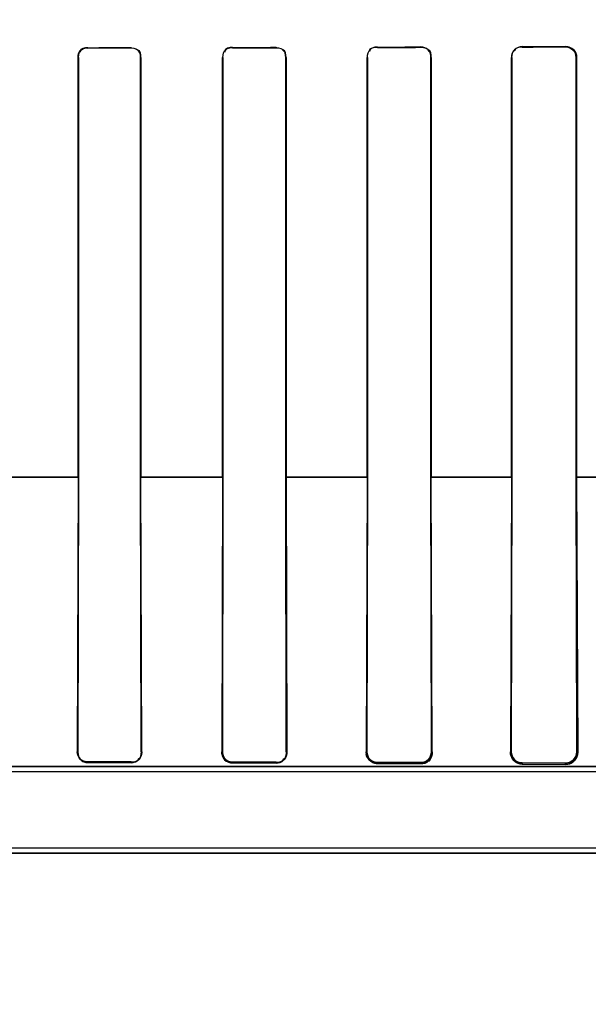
# Model space of a CAD drawing. Header units: millimetres. Extents: x 0 to 297, y 0 to 210.
# Tile 295 of 401: x 240.8438 to 240.9419, y 156.6154 to 156.7855. Entities that reach past the tile are written whole.
import ezdxf

# ---------------------------------------------------------------- set-up
doc = ezdxf.new("R2010")
doc.units = ezdxf.units.MM
doc.header["$LTSCALE"] = 16.335
doc.layers.get('0').update_dxf_attribs({"linetype": 'CONTINUOUS'})
for name, color, linetype in [('AXES_REF', 7, 'CONTINUOUS'), ('INTFCLR_1', 7, 'CONTINUOUS'), ('INTFCLR_72935', 7, 'CONTINUOUS')]:
    doc.layers.add(name, color=color, linetype=linetype)

msp = doc.modelspace()

# ---------------------------------------------------------------- linework, layer by layer
at = {"color": 7, "linetype": 'Continuous'}
for radius in [4.8479140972, 4.8475, 4.8164570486]:
    msp.add_circle((241.5069109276, 154.9564782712), radius, dxfattribs=at)
msp.add_arc((241.5069109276, 154.9564782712), 4.8, 278.2771290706, 261.7228709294, dxfattribs=at)
at = {"layer": 'AXES_REF', "color": 9, "linetype": 'Continuous'}
msp.add_circle((241.5069109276, 154.9564782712), 2.9642884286, dxfattribs=at)
at = {"layer": 'AXES_REF', "color": 7, "linetype": 'Continuous'}
msp.add_arc((241.5069109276, 154.9564782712), 4.91, 113.0826656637, 66.9173343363, dxfattribs=at)
at = {"layer": 'AXES_REF', "color": 9, "linetype": 'Continuous'}
msp.add_arc((241.5069109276, 154.9564782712), 4.4222561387, 94.4118118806, 85.5881881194, dxfattribs=at)
at = {"layer": 'INTFCLR_1', "color": 9, "linetype": 'Continuous'}
for p, q in [((240.8555211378, 156.7805865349), (240.8555211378, 156.7806438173)), ((240.8630211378, 156.7806563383), (240.8630211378, 156.780598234)), ((240.8805211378, 156.7806293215), (240.8805211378, 156.780689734)), ((240.8880211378, 156.7807059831), (240.8880211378, 156.7806443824)), ((240.9055211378, 156.7806840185), (240.9055211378, 156.7807489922)), ((240.9130211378, 156.7807698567), (240.9130211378, 156.7807031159)), ((240.9305211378, 156.7807533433), (240.9305211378, 156.7808252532)), ((240.9380211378, 156.7808523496), (240.9380211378, 156.7807776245)), ((240.8538511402, 156.7789711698), (240.8539081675, 156.7789711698)), ((240.8646508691, 156.7789711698), (240.8647092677, 156.7789711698)), ((240.8788061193, 156.7789711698), (240.878866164, 156.7789711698)), ((240.8896978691, 156.7789711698), (240.8897598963, 156.7789711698)), ((240.9037480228, 156.7789711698), (240.9038124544, 156.7789711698)), ((240.9147577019, 156.7789711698), (240.9148250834, 156.7789711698)), ((240.9286733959, 156.7789711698), (240.928744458, 156.7789711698)), ((240.939833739, 156.7789711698), (240.9399095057, 156.7789711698)), ((240.8396146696, 156.7064701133), (240.8539083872, 156.7064701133)), ((240.8646525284, 156.7064701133), (240.8788687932, 156.7064701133)), ((240.8896995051, 156.7064701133), (240.903812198, 156.7064701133)), ((240.9147575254, 156.7064701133), (240.9287449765, 156.7064701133)), ((240.9398340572, 156.7064701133), (240.953657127, 156.7064701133)), ((240.8538295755, 156.6589711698), (240.853717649, 156.6589711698)), ((240.8648468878, 156.6589711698), (240.8647314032, 156.6589711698)), ((240.8787832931, 156.6589711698), (240.8786634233, 156.6589711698)), ((240.889908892, 156.6589711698), (240.8897835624, 156.6589711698)), ((240.9037233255, 156.6589711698), (240.9035910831, 156.6589711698)), ((240.9149922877, 156.6589711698), (240.9148510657, 156.6589711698)), ((240.9286457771, 156.6589711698), (240.9284924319, 156.6589711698)), ((240.9401100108, 156.6589711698), (240.9399392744, 156.6589711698)), ((240.9575471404, 156.6564711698), (240.8379757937, 156.6564711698)), ((240.8555211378, 156.6571342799), (240.8555211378, 156.6572695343)), ((240.8630211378, 156.6572564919), (240.8630211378, 156.6571181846)), ((240.8805211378, 156.6570743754), (240.8805211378, 156.6572216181)), ((240.8880211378, 156.6572045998), (240.8880211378, 156.6570525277)), ((240.9055211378, 156.6569925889), (240.9055211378, 156.6571593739)), ((240.9130211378, 156.6571373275), (240.9130211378, 156.656962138)), ((240.9305211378, 156.656874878), (240.9305211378, 156.6570783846)), ((240.9380211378, 156.6570492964), (240.9380211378, 156.6568270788)), ((240.9575467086, 156.6414711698), (240.5359955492, 156.6414711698))]:
    msp.add_line(p, q, dxfattribs=at)
at = {"layer": 'INTFCLR_1', "color": 6, "linetype": 'Continuous'}
for p, q in [((240.8538511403, 156.7789711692), (240.8538511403, 156.7064711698)), ((240.8539081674, 156.7789711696), (240.8539081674, 156.7064711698)), ((240.8646508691, 156.7064711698), (240.8646508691, 156.7789711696)), ((240.8647092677, 156.7064711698), (240.8647092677, 156.7789711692)), ((240.8788061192, 156.7789711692), (240.8788061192, 156.7064711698)), ((240.8788661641, 156.7789711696), (240.8788661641, 156.7064711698)), ((240.8896978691, 156.7064711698), (240.8896978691, 156.7789711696)), ((240.8897598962, 156.7064711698), (240.8897598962, 156.7789711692)), ((240.9037480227, 156.7789711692), (240.9037480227, 156.7064711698)), ((240.9038124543, 156.7789711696), (240.9038124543, 156.7064711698)), ((240.9147577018, 156.7064711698), (240.9147577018, 156.7789711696)), ((240.9148250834, 156.7064711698), (240.9148250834, 156.7789711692)), ((240.9286733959, 156.7789711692), (240.9286733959, 156.7064711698)), ((240.928744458, 156.7789711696), (240.928744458, 156.7064711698)), ((240.9398337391, 156.7064711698), (240.9398337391, 156.7789711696)), ((240.9399095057, 156.7064711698), (240.9399095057, 156.7789711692)), ((240.8538511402, 156.7064711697), (240.853717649, 156.6589711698)), ((240.8539081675, 156.7064711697), (240.8538295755, 156.6589711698)), ((240.8647314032, 156.6589711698), (240.8646508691, 156.7064711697)), ((240.8648468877, 156.6589711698), (240.8647092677, 156.7064711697)), ((240.8788061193, 156.7064711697), (240.8786634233, 156.6589711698)), ((240.878866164, 156.7064711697), (240.8787832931, 156.6589711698)), ((240.8897835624, 156.6589711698), (240.8896978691, 156.7064711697)), ((240.8897598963, 156.7064711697), (240.889908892, 156.6589711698)), ((240.9037480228, 156.7064711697), (240.9035910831, 156.6589711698)), ((240.9038124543, 156.7064711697), (240.9037233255, 156.6589711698)), ((240.9148510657, 156.6589711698), (240.9147577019, 156.7064711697)), ((240.9149922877, 156.6589711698), (240.9148250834, 156.7064711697)), ((240.9286733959, 156.7064711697), (240.9284924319, 156.6589711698)), ((240.928744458, 156.7064711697), (240.9286457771, 156.6589711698)), ((240.9399392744, 156.6589711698), (240.939833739, 156.7064711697)), ((240.9399095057, 156.7064711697), (240.9401100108, 156.6589711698)), ((240.8555211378, 156.6572695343), (240.8630211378, 156.6572564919)), ((240.8555211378, 156.6571342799), (240.8630211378, 156.6571181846)), ((240.8805211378, 156.6572216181), (240.8880211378, 156.6572045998)), ((240.8805211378, 156.6570743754), (240.8880211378, 156.6570525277)), ((240.9055211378, 156.6571593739), (240.9130211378, 156.6571373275)), ((240.9055211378, 156.6569925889), (240.9130211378, 156.656962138)), ((240.9305211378, 156.6570783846), (240.9380211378, 156.6570492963)), ((240.9305211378, 156.656874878), (240.9380211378, 156.6568270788)), ((240.8379758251, 156.6555895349), (240.9630211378, 156.6555895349)), ((240.9575471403, 156.6423528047), (240.5359951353, 156.6423528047))]:
    msp.add_line(p, q, dxfattribs=at)
at = {"layer": 'INTFCLR_1', "color": 7, "linetype": 'Continuous'}
msp.add_line((240.9149922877, 156.6589711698), (240.9149080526, 156.6583673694), dxfattribs=at)
for points in [[(240.8648468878, 156.6589711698), (240.8648455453, 156.6588744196), (240.864839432, 156.658781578), (240.8648291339, 156.658692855), (240.8648152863, 156.6586087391), (240.8647984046, 156.6585289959), (240.8647787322, 156.6584527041), (240.8647565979, 156.6583797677), (240.8647324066, 156.6583103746), (240.8647063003, 156.658244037), (240.8646784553, 156.6581805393), (240.8646492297, 156.6581201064), (240.8646189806, 156.6580628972), (240.8645880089, 156.6580089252), (240.8645565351, 156.6579580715), (240.8645247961, 156.6579102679)], [(240.8788624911, 156.6581057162), (240.8788245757, 156.6581859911), (240.8787892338, 156.6582712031), (240.8787570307, 156.6583613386), (240.8787282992, 156.6584573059), (240.8787040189, 156.6585580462), (240.8786852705, 156.6586604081), (240.8786722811, 156.6587630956), (240.8786649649, 156.6588667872), (240.8786634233, 156.6589711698)], [(240.8787832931, 156.6589711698), (240.8787843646, 156.6589019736), (240.8787882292, 156.6588322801), (240.8787949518, 156.6587622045), (240.8788045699, 156.6586920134), (240.8788171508, 156.658621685), (240.8788328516, 156.6585509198), (240.8788518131, 156.6584797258), (240.8788740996, 156.6584084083), (240.8788997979, 156.6583371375)], [(240.889908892, 156.6589711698), (240.8899081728, 156.6588866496), (240.8899038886, 156.658805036), (240.8898964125, 156.658726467), (240.889886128, 156.6586511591), (240.8898733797, 156.6585790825), (240.8898584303, 156.6585099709), (240.8898416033, 156.6584439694), (240.8898231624, 156.6583809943), (240.889803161, 156.6583204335), (240.8897817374, 156.6582621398), (240.8897591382, 156.6582062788), (240.8897354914, 156.6581527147), (240.8897109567, 156.6581014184), (240.8896857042, 156.6580523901), (240.8896598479, 156.6580055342), (240.8896335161, 156.6579607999), (240.8896068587, 156.657918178), (240.8895800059, 156.6578776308)], [(240.9401100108, 156.6589711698), (240.9401104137, 156.6589147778), (240.9401093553, 156.6588600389), (240.9401069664, 156.6588069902), (240.9401033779, 156.6587556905), (240.9400987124, 156.6587061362), (240.9400930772, 156.6586582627), (240.9400865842, 156.6586120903), (240.9400793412, 156.6585676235), (240.9400714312, 156.658524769), (240.9400629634, 156.6584835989), (240.9400540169, 156.6584440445), (240.940044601, 156.6584058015), (240.9400347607, 156.6583687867), (240.9400245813, 156.65833308), (240.9400141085, 156.6582986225), (240.940003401, 156.6582654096), (240.939992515, 156.6582334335), (240.9399814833, 156.6582026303), (240.9399703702, 156.6581730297), (240.93995921, 156.658144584), (240.9399479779, 156.6581171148), (240.9399367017, 156.6580905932), (240.9399254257, 156.6580650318), (240.9399141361, 156.6580403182), (240.9399028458, 156.6580164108), (240.9398915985, 156.6579933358), (240.9398804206, 156.6579710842), (240.939869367, 156.6579497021), (240.9398584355, 156.6579291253), (240.93984756, 156.6579091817), (240.9398367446, 156.6578898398), (240.9398260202, 156.6578711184), (240.9398153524, 156.6578529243), (240.9398047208, 156.6578351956), (240.939794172, 156.6578179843), (240.9397837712, 156.6578013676), (240.9397734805, 156.6577852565), (240.9397633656, 156.6577697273), (240.9397536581, 156.6577550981), (240.9397444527, 156.6577414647), (240.9397356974, 156.6577287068), (240.9397274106, 156.6577168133)], [(240.9055211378, 156.6569925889), (240.9054858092, 156.6569930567), (240.9054519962, 156.6569941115), (240.9054197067, 156.6569956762), (240.9053894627, 156.6569976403), (240.9053607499, 156.6569999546), (240.905332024, 156.6570027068), (240.9053025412, 156.6570059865), (240.9052730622, 156.6570097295), (240.9052443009, 156.6570138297), (240.9052166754, 156.6570181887), (240.9051897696, 156.6570228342), (240.9051630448, 156.6570278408), (240.905136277, 156.6570332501), (240.9051097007, 156.6570390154), (240.905083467, 156.6570450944), (240.90505778, 156.6570514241), (240.9050324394, 156.6570580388), (240.9050069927, 156.6570650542), (240.9049812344, 156.6570725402), (240.9049553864, 156.657080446), (240.9049296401, 156.6570887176), (240.9049041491, 156.6570973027), (240.904878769, 156.6571062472), (240.9048532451, 156.6571156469), (240.9048274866, 156.6571255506), (240.9048016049, 156.6571359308), (240.9047756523, 156.6571467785), (240.904749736, 156.6571580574), (240.9047237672, 156.6571698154), (240.9046975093, 156.6571821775), (240.9046708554, 156.6571952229), (240.9046439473, 156.6572089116), (240.9046169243, 156.6572231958), (240.9045899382, 156.6572380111), (240.904562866, 156.6572534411), (240.9045354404, 156.6572696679), (240.9045075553, 156.657286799), (240.9044793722, 156.6573047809), (240.9044510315, 156.6573235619), (240.9044227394, 156.6573430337), (240.9043943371, 156.6573633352), (240.9043654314, 156.6573848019), (240.9043359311, 156.6574075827), (240.9043060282, 156.6574316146), (240.9042757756, 156.6574569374)]]:
    msp.add_lwpolyline(points, dxfattribs=at)
at = {"layer": 'INTFCLR_1', "color": 6, "linetype": 'Continuous'}
for centre, major_axis, ratio, start_param, end_param in [((240.7467711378, 156.7814711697), (0.2607760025, 0), 0.0034906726, -1.140627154, -1.1087454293), ((240.7467711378, 156.7814711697), (0.2607760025, 0), 0.0034906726, -1.0322457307, -0.9983944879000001), ((240.7467711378, 156.7814711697), (0.2757760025, 0), 0.0034906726, -1.0644388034, -1.0330623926), ((240.7467711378, 156.7814711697), (0.2607760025, 0), 0.0034906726, -0.9162996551, -0.8795209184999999), ((240.7467711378, 156.7814711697), (0.2757760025, 0), 0.0034906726, -0.9573995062, -0.9237350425), ((240.7467711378, 156.7814711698), (0.2607760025, 0), 0.0034906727, -0.7888979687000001, -0.7475038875), ((240.7467711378, 156.7814711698), (0.2757760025, 0), 0.0034906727, -0.8415583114, -0.8044638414), ((240.7467711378, 156.7814711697), (0.2757760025, 0), 0.0034906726, -1.165444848, -1.1356558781)]:
    msp.add_ellipse(centre, major_axis=major_axis, ratio=ratio, start_param=start_param, end_param=end_param, dxfattribs=at)
for points in [[(240.8555211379, 156.7806438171), (240.8550362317, 156.7806430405), (240.8542122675, 156.7804938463), (240.8542122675, 156.7800089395)], [(240.8805211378, 156.7806293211), (240.8799824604, 156.7806282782), (240.879111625, 156.7803775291), (240.879111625, 156.7798388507)], [(240.8805211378, 156.7806897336), (240.880015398, 156.7806886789), (240.8791612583, 156.78052265), (240.8791612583, 156.780016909)], [(240.9055211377, 156.7807489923), (240.9049877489, 156.7807475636), (240.9040942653, 156.7805580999), (240.9040942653, 156.7800247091)], [(240.9055211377, 156.7806840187), (240.9050109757, 156.780682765), (240.9041537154, 156.7805067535), (240.9041537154, 156.7799965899)], [(240.9305211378, 156.7807533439), (240.9300447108, 156.7807518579), (240.9292135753, 156.7806525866), (240.9292135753, 156.7801761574)], [(240.8555211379, 156.7805865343), (240.8550024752, 156.7805857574), (240.8541587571, 156.7803535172), (240.8541587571, 156.7798348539)], [(240.8646508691, 156.7789711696), (240.8646508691, 156.7795027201), (240.8644007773, 156.7803619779), (240.8638692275, 156.7803611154)], [(240.8647092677, 156.7789711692), (240.8647092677, 156.7794301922), (240.8646056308, 156.7802288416), (240.8641466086, 156.7802280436)], [(240.8896978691, 156.7789711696), (240.8896978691, 156.779420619), (240.8896040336, 156.7802061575), (240.8891545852, 156.7802052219)], [(240.8897598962, 156.7789711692), (240.8897598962, 156.7794336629), (240.8896675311, 156.7802439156), (240.8892050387, 156.7802428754)], [(240.9147577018, 156.7789711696), (240.9147577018, 156.7794246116), (240.9146768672, 156.7802233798), (240.9142234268, 156.7802221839)], [(240.8538295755, 156.6589711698), (240.8538274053, 156.6584431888), (240.8540360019, 156.6575686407), (240.8545639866, 156.6575677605)], [(240.8630211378, 156.6572564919), (240.8635075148, 156.6572556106), (240.8643434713, 156.6573913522), (240.8643414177, 156.6578777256)], [(240.8880211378, 156.6572045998), (240.8884982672, 156.6572034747), (240.8893320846, 156.6573070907), (240.8893299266, 156.6577842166)]]:
    msp.add_open_spline(points, degree=3, dxfattribs=at)
for points, knots in [([(240.9148250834, 156.7789711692), (240.9148250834, 156.7794361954), (240.9144333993, 156.7803948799), (240.9134754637, 156.7807711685), (240.9130211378, 156.7807698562)], [0, 0, 0, 0, 0.5058184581, 1, 1, 1, 1]), ([(240.9305211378, 156.7808252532), (240.9300417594, 156.7808235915), (240.9290584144, 156.780418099), (240.9286733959, 156.7794358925), (240.9286733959, 156.7789711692)], [0, 0, 0, 0, 0.5077629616, 1, 1, 1, 1]), ([(240.9399095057, 156.7789711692), (240.9399095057, 156.7794327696), (240.9395287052, 156.7804317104), (240.9385214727, 156.7808542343), (240.9380211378, 156.7808523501)], [0, 0, 0, 0, 0.4798645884, 1, 1, 1, 1]), ([(240.9398337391, 156.7789711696), (240.9398337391, 156.7794268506), (240.9394540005, 156.7803882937), (240.9384891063, 156.7807791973), (240.9380211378, 156.7807776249)], [0, 0, 0, 0, 0.4933469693, 1, 1, 1, 1]), ([(240.853717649, 156.6589711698), (240.853712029, 156.6585038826), (240.8540924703, 156.6575304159), (240.8550589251, 156.6571352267), (240.8555211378, 156.6571342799)], [0, 0, 0, 0, 0.5027472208, 1, 1, 1, 1]), ([(240.9037233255, 156.6589711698), (240.9037211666, 156.658514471), (240.9040976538, 156.6575537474), (240.9050567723, 156.657160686), (240.9055211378, 156.6571593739)], [0, 0, 0, 0, 0.4958399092, 1, 1, 1, 1]), ([(240.9130211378, 156.6571373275), (240.9134928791, 156.6571358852), (240.9144696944, 156.6575312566), (240.9148533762, 156.6585074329), (240.9148510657, 156.6589711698)], [0, 0, 0, 0, 0.5042763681, 1, 1, 1, 1]), ([(240.9286457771, 156.6589711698), (240.9286433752, 156.6585187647), (240.9290076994, 156.657520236), (240.9300123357, 156.6570802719), (240.9305211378, 156.6570783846)], [0, 0, 0, 0, 0.4706652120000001, 1, 1, 1, 1]), ([(240.9380211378, 156.6570492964), (240.9384833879, 156.6570474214), (240.9395019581, 156.6574237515), (240.9399422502, 156.6584530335), (240.9399392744, 156.6589711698)], [0, 0, 0, 0, 0.4714957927, 1, 1, 1, 1])]:
    msp.add_open_spline(points, degree=3, knots=knots, dxfattribs=at)
at = {"layer": 'INTFCLR_1', "color": 7, "linetype": 'Continuous'}
for points, knots in [([(240.8630211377, 156.6571181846), (240.8634885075, 156.6571192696), (240.8644700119, 156.6575127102), (240.8648484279, 156.6584986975), (240.8648468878, 156.6589711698)], [0, 0, 0, 0, 0.4972848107, 1, 1, 1, 1]), ([(240.8786634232, 156.6589711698), (240.8786675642, 156.6584898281), (240.8790420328, 156.657484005), (240.8800437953, 156.6570786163), (240.8805211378, 156.6570743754)], [0, 0, 0, 0, 0.5020851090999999, 1, 1, 1, 1]), ([(240.8880211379, 156.6570525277), (240.8884668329, 156.6570532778), (240.8894753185, 156.6574171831), (240.889911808, 156.6584448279), (240.8899088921, 156.6589711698)], [0, 0, 0, 0, 0.4585131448, 1, 1, 1, 1]), ([(240.9035910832, 156.6589711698), (240.9035958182, 156.6585008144), (240.9039466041, 156.6574595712), (240.9049938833, 156.6569986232), (240.9055211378, 156.6569925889)], [0, 0, 0, 0, 0.4714785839, 1, 1, 1, 1]), ([(240.9130211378, 156.656962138), (240.9134805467, 156.6569622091), (240.9145339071, 156.6573374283), (240.9149969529, 156.658414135), (240.9149922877, 156.6589711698)], [0, 0, 0, 0, 0.4519680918, 1, 1, 1, 1]), ([(240.9284924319, 156.6589711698), (240.928499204, 156.6584936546), (240.9288394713, 156.6573984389), (240.9299465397, 156.6568834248), (240.9305211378, 156.656874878)], [0, 0, 0, 0, 0.4538603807, 1, 1, 1, 1]), ([(240.9380211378, 156.6568270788), (240.9384763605, 156.656824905), (240.9395897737, 156.6571945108), (240.9401188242, 156.6583464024), (240.9401100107, 156.6589711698)], [0, 0, 0, 0, 0.4214848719, 1, 1, 1, 1])]:
    msp.add_open_spline(points, degree=3, knots=knots, dxfattribs=at)
for points in [[(240.8787844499, 156.658970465), (240.8787823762, 156.6585164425), (240.8788574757, 156.6577140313), (240.8793115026, 156.6577144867)], [(240.8788997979, 156.6583371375), (240.8790831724, 156.6578612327), (240.8795110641, 156.6572972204), (240.8800210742, 156.6572961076)], [(240.9042757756, 156.6574569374), (240.903933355, 156.6577495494), (240.9036084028, 156.6581853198), (240.9036151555, 156.6586356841)], [(240.9149080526, 156.6583673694), (240.9147757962, 156.6579290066), (240.9145382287, 156.6572690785), (240.9140803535, 156.657271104)], [(240.9290135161, 156.6575636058), (240.9286815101, 156.6579378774), (240.9284834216, 156.6584709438), (240.9284924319, 156.6589711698)], [(240.8645247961, 156.6579102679), (240.8642620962, 156.6575278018), (240.8638232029, 156.6571482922), (240.8633592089, 156.6571493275)], [(240.8805211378, 156.6570743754), (240.8800490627, 156.6570757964), (240.8794255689, 156.6571972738), (240.8792139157, 156.6576192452)], [(240.8895800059, 156.6578776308), (240.8893258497, 156.6575044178), (240.8889186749, 156.6571039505), (240.8884671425, 156.6571053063)], [(240.9305211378, 156.656874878), (240.930061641, 156.6568777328), (240.92953363, 156.6570104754), (240.9292286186, 156.6573541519)], [(240.9397274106, 156.6577168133), (240.9394711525, 156.6573517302), (240.9390962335, 156.6569199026), (240.9386502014, 156.6569229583)]]:
    msp.add_open_spline(points, degree=3, dxfattribs=at)
at = {"layer": 'INTFCLR_72935', "color": 9, "linetype": 'Continuous'}
for p, q in [((240.8555211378, 156.7806438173), (240.8555211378, 156.7805865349)), ((240.8630211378, 156.780598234), (240.8630211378, 156.7806563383)), ((240.8805211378, 156.780689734), (240.8805211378, 156.7806293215)), ((240.8880211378, 156.7806443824), (240.8880211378, 156.7807059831)), ((240.9055211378, 156.7807489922), (240.9055211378, 156.7806840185)), ((240.9130211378, 156.7807031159), (240.9130211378, 156.7807698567)), ((240.9305211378, 156.7808252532), (240.9305211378, 156.7807533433)), ((240.9380211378, 156.7807776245), (240.9380211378, 156.7808523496)), ((240.8539081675, 156.7789711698), (240.8538511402, 156.7789711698)), ((240.8647092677, 156.7789711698), (240.8646508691, 156.7789711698)), ((240.878866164, 156.7789711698), (240.8788061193, 156.7789711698)), ((240.8897598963, 156.7789711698), (240.8896978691, 156.7789711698)), ((240.9038124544, 156.7789711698), (240.9037480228, 156.7789711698)), ((240.9148250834, 156.7789711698), (240.9147577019, 156.7789711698)), ((240.928744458, 156.7789711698), (240.9286733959, 156.7789711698)), ((240.9399095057, 156.7789711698), (240.939833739, 156.7789711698)), ((240.8539089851, 156.7064701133), (240.8396145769, 156.7064701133)), ((240.8788685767, 156.7064701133), (240.8646531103, 156.7064701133)), ((240.9038120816, 156.7064701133), (240.8896988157, 156.7064701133)), ((240.9287450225, 156.7064701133), (240.9147577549, 156.7064701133)), ((240.9536570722, 156.7064701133), (240.9398338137, 156.7064701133)), ((240.853717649, 156.6589711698), (240.8538295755, 156.6589711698)), ((240.8647314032, 156.6589711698), (240.8648468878, 156.6589711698)), ((240.8786634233, 156.6589711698), (240.8787832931, 156.6589711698)), ((240.8897835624, 156.6589711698), (240.889908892, 156.6589711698)), ((240.9035910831, 156.6589711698), (240.9037233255, 156.6589711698)), ((240.9148510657, 156.6589711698), (240.9149922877, 156.6589711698)), ((240.9284924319, 156.6589711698), (240.9286457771, 156.6589711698)), ((240.9399392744, 156.6589711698), (240.9401100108, 156.6589711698)), ((240.8379757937, 156.6564711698), (240.9575471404, 156.6564711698)), ((240.8555211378, 156.6572695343), (240.8555211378, 156.6571342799)), ((240.8630211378, 156.6571181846), (240.8630211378, 156.6572564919)), ((240.8805211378, 156.6572216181), (240.8805211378, 156.6570743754)), ((240.8880211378, 156.6570525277), (240.8880211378, 156.6572045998)), ((240.9055211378, 156.6571593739), (240.9055211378, 156.6569925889)), ((240.9130211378, 156.656962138), (240.9130211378, 156.6571373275)), ((240.9305211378, 156.6570783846), (240.9305211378, 156.656874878)), ((240.9380211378, 156.6568270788), (240.9380211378, 156.6570492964)), ((240.535995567, 156.6414711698), (240.9575467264, 156.6414711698))]:
    msp.add_line(p, q, dxfattribs=at)
at = {"layer": 'INTFCLR_72935', "color": 7, "linetype": 'Continuous'}
for p, q in [((240.9386438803, 156.7807487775), (240.9380211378, 156.7808523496)), ((240.878898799, 156.6583397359), (240.8787832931, 156.6589711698)), ((240.9149081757, 156.6583677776), (240.9149922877, 156.6589711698))]:
    msp.add_line(p, q, dxfattribs=at)
at = {"layer": 'INTFCLR_72935', "color": 6, "linetype": 'Continuous'}
for p, q in [((240.8538511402, 156.7064711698), (240.8538511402, 156.7789711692)), ((240.8539081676, 156.7064711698), (240.8539081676, 156.7789711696)), ((240.864650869, 156.7789711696), (240.864650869, 156.7064711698)), ((240.8647092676, 156.7789711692), (240.8647092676, 156.7064711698)), ((240.8788061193, 156.7064711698), (240.8788061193, 156.7789711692)), ((240.878866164, 156.7064711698), (240.878866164, 156.7789711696)), ((240.889697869, 156.7789711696), (240.889697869, 156.7064711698)), ((240.8897598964, 156.7789711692), (240.8897598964, 156.7064711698)), ((240.9037480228, 156.7064711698), (240.9037480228, 156.7789711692)), ((240.9038124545, 156.7064711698), (240.9038124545, 156.7789711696)), ((240.9147577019, 156.7789711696), (240.9147577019, 156.7064711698)), ((240.9148250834, 156.7789711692), (240.9148250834, 156.7064711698)), ((240.9286733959, 156.7064711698), (240.9286733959, 156.7789711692)), ((240.9287444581, 156.7064711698), (240.9287444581, 156.7789711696)), ((240.939833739, 156.7789711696), (240.939833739, 156.7064711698)), ((240.9399095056, 156.7789711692), (240.9399095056, 156.7064711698)), ((240.8538511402, 156.7064711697), (240.853717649, 156.6589711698)), ((240.8538295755, 156.6589711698), (240.8539081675, 156.7064711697)), ((240.8646508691, 156.7064711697), (240.8647314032, 156.6589711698)), ((240.8648468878, 156.6589711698), (240.8647092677, 156.7064711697)), ((240.8788061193, 156.7064711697), (240.8786634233, 156.6589711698)), ((240.8787832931, 156.6589711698), (240.878866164, 156.7064711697)), ((240.8896978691, 156.7064711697), (240.8897835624, 156.6589711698)), ((240.8897598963, 156.7064711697), (240.889908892, 156.6589711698)), ((240.9037480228, 156.7064711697), (240.9035910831, 156.6589711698)), ((240.9037233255, 156.6589711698), (240.9038124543, 156.7064711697)), ((240.9147577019, 156.7064711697), (240.9148510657, 156.6589711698)), ((240.9149922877, 156.6589711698), (240.9148250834, 156.7064711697)), ((240.9286733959, 156.7064711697), (240.9284924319, 156.6589711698)), ((240.9286457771, 156.6589711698), (240.928744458, 156.7064711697)), ((240.939833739, 156.7064711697), (240.9399392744, 156.6589711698)), ((240.9399095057, 156.7064711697), (240.9401100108, 156.6589711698)), ((240.8630211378, 156.6572564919), (240.8555211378, 156.6572695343)), ((240.8555211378, 156.6571342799), (240.8630211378, 156.6571181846)), ((240.8880211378, 156.6572045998), (240.8805211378, 156.6572216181)), ((240.8805211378, 156.6570743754), (240.8880211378, 156.6570525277)), ((240.9130211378, 156.6571373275), (240.9055211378, 156.6571593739)), ((240.9055211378, 156.6569925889), (240.9130211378, 156.656962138)), ((240.9380211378, 156.6570492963), (240.9305211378, 156.6570783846)), ((240.9305211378, 156.656874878), (240.9380211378, 156.6568270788)), ((240.835616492, 156.6555895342), (240.9630211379, 156.6555895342)), ((240.95754714, 156.6423528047), (240.5359951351, 156.6423528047))]:
    msp.add_line(p, q, dxfattribs=at)
at = {"layer": 'INTFCLR_72935', "color": 7, "linetype": 'Continuous'}
for points in [[(240.853717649, 156.6589711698), (240.8537229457, 156.658808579), (240.853741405, 156.6586555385), (240.8537707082, 156.6585129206), (240.85380761, 156.6583843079), (240.8538505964, 156.658266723), (240.8539020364, 156.6581514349), (240.853963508, 156.6580362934), (240.8540336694, 156.6579249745), (240.8541123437, 156.6578181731)], [(240.8645253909, 156.6579111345), (240.8645569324, 156.6579586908), (240.8645882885, 156.6580093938), (240.8646192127, 156.6580633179), (240.8646494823, 156.6581206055), (240.8646787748, 156.6581812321), (240.864706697, 156.6582449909), (240.8647329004, 156.6583117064), (240.8647571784, 156.6583815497), (240.864779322, 156.6584548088), (240.8647989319, 156.6585312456), (240.8648157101, 156.6586109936), (240.8648294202, 156.6586948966), (240.8648395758, 156.6587831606), (240.8648455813, 156.6588753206), (240.8648468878, 156.6589711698)], [(240.8786634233, 156.6589711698), (240.8786639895, 156.6588945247), (240.8786676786, 156.6588181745), (240.8786744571, 156.6587422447), (240.8786842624, 156.6586670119), (240.8786970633, 156.6585924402), (240.878712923, 156.6585181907), (240.8787318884, 156.6584442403), (240.8787539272, 156.6583708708), (240.8787790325, 156.658298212)], [(240.8895811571, 156.6578793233), (240.8896077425, 156.6579195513), (240.8896341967, 156.6579619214), (240.8896603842, 156.658006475), (240.8896861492, 156.6580532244), (240.8897113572, 156.6581022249), (240.8897358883, 156.658153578), (240.8897595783, 156.6582073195), (240.8897822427, 156.6582634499), (240.8898037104, 156.65832201), (240.8898237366, 156.6583828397), (240.8898421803, 156.6584460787), (240.8898589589, 156.6585122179), (240.8898738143, 156.6585812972), (240.8898864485, 156.6586532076), (240.8898966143, 156.6587282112), (240.8899039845, 156.6588063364), (240.8899081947, 156.6588873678), (240.889908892, 156.6589711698)], [(240.9397267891, 156.6577159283), (240.9397359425, 156.6577290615), (240.9397455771, 156.6577431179), (240.9397556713, 156.6577581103), (240.9397662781, 156.6577741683), (240.9397772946, 156.6577911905), (240.9397884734, 156.6578088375), (240.9397997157, 156.6578269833), (240.9398110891, 156.6578457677), (240.9398226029, 156.6578652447), (240.9398342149, 156.6578853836), (240.9398459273, 156.6579062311), (240.9398578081, 156.6579279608), (240.9398698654, 156.6579506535), (240.9398820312, 156.6579742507), (240.9398942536, 156.6579987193), (240.9399064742, 156.6580240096), (240.9399186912, 156.6580501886), (240.9399309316, 156.6580773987), (240.9399431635, 156.658105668), (240.9399553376, 156.6581349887), (240.9399674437, 156.6581654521), (240.9399794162, 156.658197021), (240.9399912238, 156.6582297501), (240.940002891, 156.6582638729), (240.9400143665, 156.6582994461), (240.9400255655, 156.6583364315), (240.940036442, 156.658374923), (240.9400469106, 156.6584149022), (240.9400568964, 156.6584563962), (240.9400663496, 156.6584995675), (240.9400751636, 156.6585443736), (240.9400832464, 156.6585908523), (240.940090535, 156.6586392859), (240.9400969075, 156.6586897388), (240.9401022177, 156.6587421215), (240.940106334, 156.6587964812), (240.9401091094, 156.6588528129), (240.9401103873, 156.6589110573), (240.9401100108, 156.6589711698)], [(240.9042769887, 156.6574559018), (240.9043071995, 156.6574306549), (240.904337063, 156.6574066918), (240.9043665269, 156.6573839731), (240.9043954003, 156.6573625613), (240.904423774, 156.6573423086), (240.904452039, 156.6573228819), (240.9044803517, 156.6573041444), (240.9045085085, 156.6572862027), (240.9045363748, 156.6572691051), (240.9045638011, 156.6572528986), (240.9045908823, 156.6572374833), (240.9046178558, 156.6572226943), (240.9046448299, 156.6572084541), (240.9046716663, 156.6571948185), (240.9046982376, 156.6571818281), (240.904724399, 156.6571695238), (240.9047502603, 156.6571578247), (240.9047760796, 156.6571465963), (240.9048019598, 156.6571357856), (240.9048277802, 156.6571254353), (240.9048534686, 156.6571155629), (240.9048789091, 156.6571061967), (240.9049041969, 156.6570972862), (240.9049295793, 156.6570887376), (240.9049551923, 156.6570805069), (240.9049808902, 156.6570726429), (240.9050064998, 156.6570651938), (240.905031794, 156.657058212), (240.9050569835, 156.6570516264), (240.9050825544, 156.6570453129), (240.9051087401, 156.6570392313), (240.9051353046, 156.6570334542), (240.9051620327, 156.6570280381), (240.905188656, 156.6570230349), (240.9052154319, 156.6570183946), (240.9052429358, 156.6570140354), (240.9052715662, 156.6570099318), (240.9053009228, 156.6570061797), (240.9053303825, 156.6570028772), (240.9053592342, 156.6570000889), (240.9053881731, 156.6569977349), (240.9054186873, 156.6569957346), (240.9054512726, 156.6569941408), (240.9054854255, 156.6569930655), (240.9055211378, 156.6569925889)]]:
    msp.add_lwpolyline(points, dxfattribs=at)
at = {"layer": 'INTFCLR_72935', "color": 6, "linetype": 'Continuous'}
for centre, major_axis, ratio, start_param, end_param in [((240.7467711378, 156.7814711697), (0.2607760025, 0), 0.0034906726, -1.140627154, -1.1087454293), ((240.7467711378, 156.7814711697), (0.2607760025, 0), 0.0034906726, -1.0322457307, -0.9983944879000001), ((240.7467711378, 156.7814711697), (0.2757760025, 0), 0.0034906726, -1.0644388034, -1.0330623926), ((240.7467711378, 156.7814711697), (0.2607760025, 0), 0.0034906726, -0.9162996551, -0.8795209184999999), ((240.7467711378, 156.7814711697), (0.2757760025, 0), 0.0034906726, -0.9573995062, -0.9237350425), ((240.7467711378, 156.7814711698), (0.2607760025, 0), 0.0034906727, -0.7888979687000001, -0.7475038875), ((240.7467711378, 156.7814711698), (0.2757760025, 0), 0.0034906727, -0.8415583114, -0.8044638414), ((240.7467711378, 156.7814711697), (0.2757760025, 0), 0.0034906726, -1.165444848, -1.1356558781)]:
    msp.add_ellipse(centre, major_axis=major_axis, ratio=ratio, start_param=start_param, end_param=end_param, dxfattribs=at)
for points in [[(240.8805211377, 156.7806897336), (240.8800107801, 156.7806886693), (240.8791517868, 156.7805152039), (240.8791517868, 156.7800048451)], [(240.8880211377, 156.7806443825), (240.888515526, 156.7806454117), (240.8893519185, 156.7804839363), (240.8893519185, 156.7799895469)], [(240.9055211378, 156.7807489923), (240.9049810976, 156.7807475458), (240.9040809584, 156.7805469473), (240.9040809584, 156.7800069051)], [(240.9130211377, 156.7807031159), (240.9135498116, 156.7807045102), (240.9144330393, 156.7805092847), (240.9144330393, 156.7799806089)], [(240.8538511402, 156.7789711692), (240.8538511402, 156.779429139), (240.8539574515, 156.7802231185), (240.8544154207, 156.780223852)], [(240.8539081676, 156.7789711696), (240.8539081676, 156.7795042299), (240.854166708, 156.7803598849), (240.8546997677, 156.7803606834)], [(240.8630211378, 156.7805982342), (240.8635503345, 156.780599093), (240.8644082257, 156.7803551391), (240.8644082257, 156.7798259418)], [(240.8647092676, 156.7789711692), (240.8647092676, 156.7794363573), (240.8645965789, 156.7802422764), (240.8641313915, 156.7802414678)], [(240.878866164, 156.7789711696), (240.878866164, 156.7794231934), (240.8789686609, 156.7802078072), (240.8794206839, 156.7802086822)], [(240.8897598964, 156.7789711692), (240.8897598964, 156.779439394), (240.8896594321, 156.7802566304), (240.8891912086, 156.7802555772)], [(240.9038124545, 156.7789711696), (240.9038124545, 156.7794271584), (240.9039027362, 156.7802242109), (240.9043587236, 156.7802253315)], [(240.9148250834, 156.7789711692), (240.9148250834, 156.7794408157), (240.9147428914, 156.7802689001), (240.914273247, 156.7802675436)], [(240.9287444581, 156.7789711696), (240.9287444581, 156.7794298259), (240.9288169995, 156.7802390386), (240.9292756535, 156.7802404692)], [(240.8647314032, 156.6589711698), (240.8647333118, 156.6585191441), (240.8646502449, 156.6577234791), (240.864198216, 156.6577242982)], [(240.8897835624, 156.6589711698), (240.8897856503, 156.6585095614), (240.889705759, 156.6576946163), (240.8892441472, 156.6576957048)], [(240.8555211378, 156.6572695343), (240.8550149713, 156.6572703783), (240.8541627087, 156.6574461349), (240.8541647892, 156.6579522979)], [(240.9055211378, 156.6571593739), (240.9050420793, 156.6571607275), (240.904202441, 156.6572569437), (240.9042047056, 156.6577359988)], [(240.9305211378, 156.6570783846), (240.9299824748, 156.6570803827), (240.9290613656, 156.6572389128), (240.9290642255, 156.6577775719)]]:
    msp.add_open_spline(points, degree=3, dxfattribs=at)
for points, knots in [([(240.9305211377, 156.7808252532), (240.9300375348, 156.7808235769), (240.929053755, 156.7804127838), (240.9286733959, 156.7794315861), (240.9286733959, 156.7789711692)], [0, 0, 0, 0, 0.5122820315, 1, 1, 1, 1]), ([(240.9380211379, 156.7807776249), (240.9384931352, 156.7807792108), (240.939458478, 156.7803832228), (240.939833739, 156.7794227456), (240.939833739, 156.7789711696)], [0, 0, 0, 0, 0.5110569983, 1, 1, 1, 1]), ([(240.9148510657, 156.6589711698), (240.9148533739, 156.6585079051), (240.9144702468, 156.6575318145), (240.9134933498, 156.6571358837), (240.9130211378, 156.6571373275)], [0, 0, 0, 0, 0.4952196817, 1, 1, 1, 1]), ([(240.9284924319, 156.6589711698), (240.9284836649, 156.6584765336), (240.9288674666, 156.6573797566), (240.9299631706, 156.6568781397), (240.9305211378, 156.656874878)], [0, 0, 0, 0, 0.4699517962, 1, 1, 1, 1]), ([(240.9399392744, 156.6589711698), (240.9399418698, 156.65851928), (240.9395794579, 156.6575021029), (240.9385493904, 156.6570471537), (240.9380211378, 156.6570492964)], [0, 0, 0, 0, 0.4610470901, 1, 1, 1, 1])]:
    msp.add_open_spline(points, degree=3, knots=knots, dxfattribs=at)
at = {"layer": 'INTFCLR_72935', "color": 7, "linetype": 'Continuous'}
for points, knots in [([(240.9380211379, 156.7808523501), (240.938513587, 156.7808491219), (240.9395180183, 156.7804438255), (240.9399127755, 156.7794407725), (240.9399095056, 156.7789711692)], [0, 0, 0, 0, 0.511872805, 1, 1, 1, 1]), ([(240.8555211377, 156.6571342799), (240.8550607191, 156.6571376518), (240.8540896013, 156.6575266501), (240.8537213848, 156.6585020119), (240.853717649, 156.6589711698)], [0, 0, 0, 0, 0.4952981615, 1, 1, 1, 1]), ([(240.8648468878, 156.6589711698), (240.8648485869, 156.6585100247), (240.8644831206, 156.6575266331), (240.8634997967, 156.6571185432), (240.8630211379, 156.6571181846)], [0, 0, 0, 0, 0.4906838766, 1, 1, 1, 1]), ([(240.8805211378, 156.6570743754), (240.8800529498, 156.6570787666), (240.879052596, 156.6574729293), (240.8786679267, 156.6584806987), (240.8786634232, 156.6589711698)], [0, 0, 0, 0, 0.4883784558, 1, 1, 1, 1]), ([(240.889908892, 156.6589711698), (240.8899115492, 156.658509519), (240.8895517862, 156.6574944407), (240.8885318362, 156.6570529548), (240.8880211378, 156.6570525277)], [0, 0, 0, 0, 0.4747828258, 1, 1, 1, 1]), ([(240.9055211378, 156.6569925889), (240.905042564, 156.656998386), (240.9040029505, 156.6574002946), (240.9035965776, 156.6584518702), (240.903591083, 156.6589711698)], [0, 0, 0, 0, 0.4795980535, 1, 1, 1, 1]), ([(240.9149922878, 156.6589711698), (240.9149963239, 156.6584973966), (240.91463197, 156.6574369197), (240.9135641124, 156.6569623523), (240.9130211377, 156.656962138)], [0, 0, 0, 0, 0.4659781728, 1, 1, 1, 1]), ([(240.9401100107, 156.6589711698), (240.9401165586, 156.6585028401), (240.93977242, 156.6573825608), (240.9386331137, 156.6568244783), (240.9380211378, 156.6568270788)], [0, 0, 0, 0, 0.433537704, 1, 1, 1, 1])]:
    msp.add_open_spline(points, degree=3, knots=knots, dxfattribs=at)
for points in [[(240.9399095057, 156.7789711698), (240.9399095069, 156.7794976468), (240.9397439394, 156.7802324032), (240.9392464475, 156.7804046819)], [(240.8787790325, 156.658298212), (240.8789401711, 156.6578608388), (240.8792508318, 156.6572624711), (240.8797169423, 156.657261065)], [(240.9035910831, 156.6589711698), (240.9035842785, 156.65851969), (240.9036986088, 156.6579869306), (240.9040421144, 156.6576938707)], [(240.8541123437, 156.6578181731), (240.8544043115, 156.6574507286), (240.8548785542, 156.6571440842), (240.8553478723, 156.6571430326)], [(240.8630211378, 156.6571181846), (240.8634892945, 156.6571171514), (240.8640523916, 156.6572731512), (240.8643172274, 156.6576592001)], [(240.8805217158, 156.6572217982), (240.8799942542, 156.657221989), (240.8791110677, 156.6574165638), (240.87911376, 156.6579440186)], [(240.8805211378, 156.6572216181), (240.8800244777, 156.6572226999), (240.8793536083, 156.6573982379), (240.8791757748, 156.6578619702)], [(240.8880211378, 156.6570525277), (240.8884859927, 156.657051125), (240.8890555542, 156.6571838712), (240.8893167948, 156.6575683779)], [(240.9130211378, 156.656962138), (240.9134808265, 156.6569601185), (240.9141800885, 156.657005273), (240.9143127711, 156.6574454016)], [(240.9380211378, 156.6568270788), (240.9384895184, 156.6568238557), (240.9390743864, 156.6569186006), (240.9393436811, 156.6573018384)]]:
    msp.add_open_spline(points, degree=3, dxfattribs=at)

doc.saveas('drawing.dxf')
